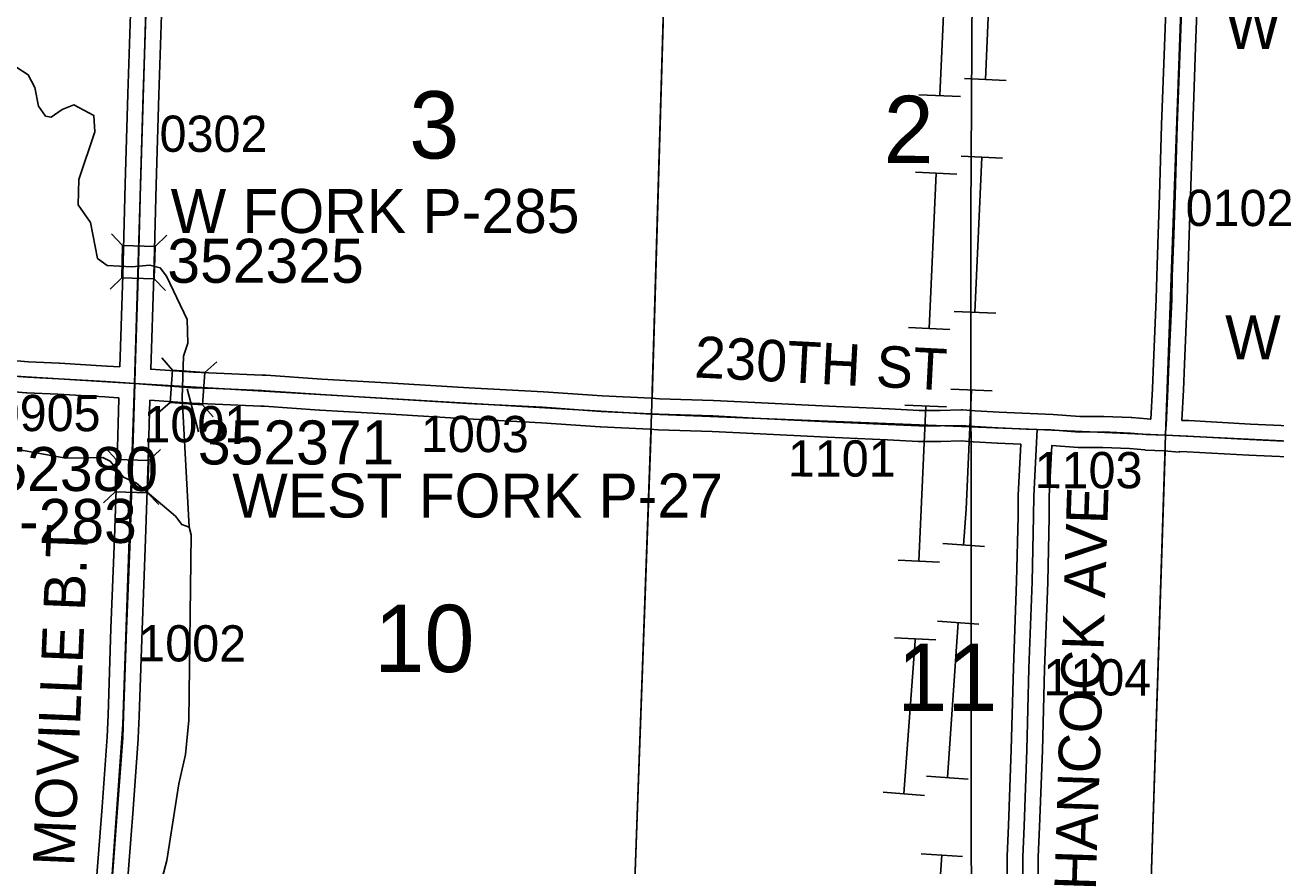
# Model space of a CAD drawing. Extents: x -157.2 to -99.3, y 12.2 to 46.2.
# Drawn here: x -132.064 to -129.648, y 26.708 to 28.332 of the extents above; entities that cross this region are included whole.
import ezdxf

# ---------------------------------------------------------------- set-up
doc = ezdxf.new("R2010")
doc.units = 0
for name, color, linetype in [('tdCoHydroRiver', 7, 'Continuous'), ('tdCoPipe', 7, 'Continuous'), ('tdCoPipe1', 7, 'Continuous'), ('tdCoPipe2', 7, 'Continuous'), ('tdCoSecRdNmbr', 7, 'Continuous'), ('tdCoSecRdTxt', 7, 'Continuous'), ('tdCoSecRteBand', 7, 'Continuous'), ('tdCoSecRteCL', 7, 'Continuous'), ('tdCoSectLine', 7, 'Continuous'), ('tdCoSectLinePart', 7, 'Continuous'), ('tdCoSectNmbr', 7, 'Continuous'), ('tdCoStrucSec', 7, 'Continuous'), ('tdCoStrucSecCoName', 7, 'Continuous'), ('tdCoStrucSecFHWANum', 7, 'Continuous'), ('tdCoSurfAsphalt', 7, 'Continuous'), ('tdCoSurfGravel', 7, 'Continuous')]:
    doc.layers.add(name, color=color, linetype=linetype)

msp = doc.modelspace()

# ---------------------------------------------------------------- linework, layer by layer
at = {"layer": 'tdCoHydroRiver'}
for points in [[(-132.1605, 28.343), (-132.1499, 28.3285), (-132.1501, 28.3222), (-132.1169, 28.2738), (-132.058, 28.2357), (-132.0446, 28.2116), (-132.0378, 28.1751), (-132.0242, 28.1557), (-132.0132, 28.1538), (-131.9922, 28.169), (-131.9698, 28.1778), (-131.931, 28.1576), (-131.9288, 28.126), (-131.96, 28.0337), (-131.9615, 27.9848), (-131.9373, 27.9509), (-131.9236, 27.881), (-131.9051, 27.8678), (-131.8578, 27.8648), (-131.823, 27.8685), (-131.8026, 27.8631), (-131.7905, 27.8469)], [(-131.7905, 27.8469), (-131.751, 27.7635), (-131.7492, 27.7176), (-131.7578, 27.6926), (-131.7602, 27.6121), (-131.7471, 27.3622)], [(-132.2585, 27.5245), (-132.2284, 27.5268), (-132.1943, 27.5084), (-132.1675, 27.506), (-132.1025, 27.5166), (-131.9847, 27.4957), (-131.9136, 27.4967), (-131.8996, 27.49), (-131.8737, 27.4592), (-131.8488, 27.4474), (-131.7733, 27.3835), (-131.7612, 27.3674), (-131.7471, 27.3622)], [(-132.0705, 26.2616), (-132.0544, 26.2722), (-132.0178, 26.3327), (-132.0034, 26.3417), (-131.9608, 26.3404), (-131.9234, 26.3756), (-131.8506, 26.3829), (-131.831, 26.4029), (-131.8196, 26.4704), (-131.8265, 26.5022), (-131.8203, 26.6047), (-131.79, 26.7191), (-131.7667, 26.8668), (-131.7539, 26.9233), (-131.7472, 26.9895), (-131.7428, 27.3478), (-131.7471, 27.3622)]]:
    msp.add_lwpolyline(points, dxfattribs=at)
at = {"layer": 'tdCoPipe'}
msp.add_lwpolyline([(-133.759, 16.6205), (-133.5865, 17.7778), (-133.4655, 18.0471), (-133.3685, 18.1297), (-133.2951, 18.596), (-133.1374, 20.0968), (-132.9167, 20.1674), (-132.8765, 20.8382), (-131.6756, 21.8898), (-131.4423, 22.6481), (-130.9379, 23.6667), (-130.3462, 24.8998), (-130.3405, 25.1948), (-130.2487, 25.3673), (-130.2364, 26.2904), (-130.2373, 27.9658), (-130.2301, 29.1582), (-130.2142, 30.4341), (-130.1913, 32.2243), (-130.16, 33.6013), (-130.1464, 33.8322), (-130.2014, 34.2309), (-130.2039, 34.9469)], dxfattribs=at)
at = {"layer": 'tdCoPipe1'}
for p, q in [((-130.3376, 28.1975), (-130.2575, 28.1939)), ((-130.3444, 28.0476), (-130.2643, 28.044)), ((-130.3579, 27.7479), (-130.2778, 27.7443)), ((-130.3646, 27.5981), (-130.2845, 27.5945)), ((-130.3781, 27.2984), (-130.2981, 27.2948)), ((-130.3849, 27.1485), (-130.3048, 27.1449)), ((-130.4069, 26.8505), (-130.3269, 26.8446))]:
    msp.add_line(p, q, dxfattribs=at)
for points in [[(-130.2841, 28.4954), (-130.2976, 28.1957)], [(-130.3043, 28.0458), (-130.3178, 27.7461)], [(-130.3246, 27.5963), (-130.3381, 27.2966)], [(-130.3448, 27.1467), (-130.345, 27.1429), (-130.3669, 26.8476)]]:
    msp.add_lwpolyline(points, dxfattribs=at)
at = {"layer": 'tdCoPipe2'}
for p, q in [((-130.2495, 28.2285), (-130.1694, 28.225)), ((-130.2562, 28.0787), (-130.1761, 28.0751)), ((-130.2696, 27.779), (-130.1895, 27.7754)), ((-130.2762, 27.6291), (-130.1962, 27.6256)), ((-130.2913, 27.3306), (-130.2114, 27.325)), ((-130.3018, 27.1809), (-130.2219, 27.1753)), ((-130.3228, 26.8817), (-130.2428, 26.8761)), ((-130.3333, 26.732), (-130.2533, 26.7264))]:
    msp.add_line(p, q, dxfattribs=at)
for points in [[(-130.196, 28.5265), (-130.2094, 28.2268)], [(-130.2161, 28.0769), (-130.2295, 27.7772)], [(-130.2362, 27.6274), (-130.2465, 27.3975), (-130.2514, 27.3278)], [(-130.2618, 27.1781), (-130.2828, 26.8789)], [(-130.2933, 26.7292), (-130.3143, 26.43)]]:
    msp.add_lwpolyline(points, dxfattribs=at)
at = {"layer": 'tdCoSecRteBand'}
for points in [[(-129.8899, 27.571), (-129.8868, 27.6302), (-129.885, 27.679), (-129.885, 27.6792), (-129.885, 27.6793), (-129.8796, 27.8031), (-129.8784, 27.847), (-129.8784, 27.8471), (-129.8784, 27.8472), (-129.8757, 27.9281), (-129.8757, 27.9281), (-129.8757, 27.9281), (-129.873, 28.0037), (-129.869, 28.1388), (-129.869, 28.1389), (-129.869, 28.139), (-129.8633, 28.2909), (-129.8577, 28.4479)], [(-129.7977, 28.4458), (-129.8034, 28.2887), (-129.8034, 28.2887), (-129.8034, 28.2887), (-129.8091, 28.1369), (-129.813, 28.0019), (-129.813, 28.0018), (-129.813, 28.0017), (-129.8157, 27.926), (-129.8184, 27.8452), (-129.8197, 27.8012), (-129.8197, 27.801), (-129.8197, 27.8007), (-129.8251, 27.6768), (-129.8268, 27.6279), (-129.8268, 27.6276), (-129.8268, 27.6273), (-129.8299, 27.5686), (-129.8172, 27.5681), (-129.8169, 27.5681), (-129.8167, 27.5681), (-129.6977, 27.5614), (-129.5789, 27.556)], [(-131.881, 27.6718), (-131.8751, 27.8493), (-131.8707, 28.025), (-131.8707, 28.0251), (-131.8707, 28.0251), (-131.8655, 28.1987), (-131.8655, 28.1988), (-131.8655, 28.1989), (-131.8596, 28.3731)], [(-131.7996, 28.3712), (-131.8055, 28.1969), (-131.8107, 28.0234), (-131.8151, 27.8476), (-131.8152, 27.8475), (-131.8152, 27.8474), (-131.8211, 27.6675), (-131.8211, 27.6674), (-131.7383, 27.6616), (-131.6941, 27.6599), (-131.6941, 27.6599), (-131.694, 27.6599), (-131.6058, 27.6562), (-131.5991, 27.6559), (-131.5987, 27.6559), (-131.5983, 27.6559), (-131.4909, 27.6485), (-131.3539, 27.6403), (-131.3539, 27.6403), (-131.3539, 27.6403), (-131.207, 27.6312), (-131.0629, 27.6238), (-131.0627, 27.6238), (-131.0624, 27.6238), (-130.9495, 27.6159), (-130.8544, 27.6113), (-130.8389, 27.6105), (-130.7348, 27.6073), (-130.7345, 27.6073), (-130.7342, 27.6073), (-130.6543, 27.6031), (-130.5116, 27.596), (-130.3956, 27.5908), (-130.3955, 27.5908), (-130.3954, 27.5908), (-130.337, 27.5879), (-130.2964, 27.5879), (-130.2561, 27.5888), (-130.2547, 27.5889), (-130.2533, 27.5888), (-130.2288, 27.5871), (-130.183, 27.5844), (-130.1381, 27.5823), (-130.1381, 27.5826), (-130.1083, 27.5812), (-130.0786, 27.5801), (-130.0786, 27.58), (-130.0267, 27.576), (-129.9823, 27.5763), (-129.9816, 27.5763), (-129.9809, 27.5763), (-129.9281, 27.574), (-129.9274, 27.574), (-129.9267, 27.5739), (-129.8971, 27.5713), (-129.891, 27.5711), (-129.8899, 27.571)], [(-132.1178, 27.6867), (-132.0571, 27.6818), (-131.9978, 27.6791), (-131.9975, 27.6791), (-131.9973, 27.6791), (-131.9058, 27.6736), (-131.9056, 27.6736), (-131.9054, 27.6736), (-131.881, 27.6718)], [(-131.9283, 26.6491), (-131.915, 26.8225), (-131.9052, 26.9576), (-131.9035, 26.9997), (-131.8978, 27.1666), (-131.8978, 27.1666), (-131.8978, 27.1667), (-131.8909, 27.3412), (-131.886, 27.492), (-131.8827, 27.6104), (-131.8826, 27.6118), (-131.884, 27.6119), (-131.9096, 27.6138), (-132.0007, 27.6192), (-132.0604, 27.6219), (-132.0609, 27.6219), (-132.0614, 27.6219), (-132.1224, 27.6268)], [(-130.168, 26.6478), (-130.1672, 26.7263), (-130.1672, 26.7268), (-130.1672, 26.7273), (-130.1647, 26.7864), (-130.1593, 26.9332), (-130.1554, 27.0906), (-130.1554, 27.0908), (-130.1554, 27.091), (-130.149, 27.2577), (-130.1463, 27.3837), (-130.146, 27.4232), (-130.146, 27.4238), (-130.146, 27.4245), (-130.1411, 27.5224), (-130.186, 27.5244), (-130.1861, 27.5245), (-130.1863, 27.5245), (-130.2325, 27.5272), (-130.2326, 27.5272), (-130.2328, 27.5272), (-130.256, 27.5288), (-130.2953, 27.5279), (-130.2957, 27.5279), (-130.296, 27.5279), (-130.3377, 27.5279), (-130.3385, 27.5279), (-130.3392, 27.5279), (-130.3983, 27.5309), (-130.5144, 27.536), (-130.5145, 27.536), (-130.5146, 27.536), (-130.6573, 27.5432), (-130.6574, 27.5432), (-130.6574, 27.5432), (-130.737, 27.5474), (-130.841, 27.5506), (-130.8412, 27.5506), (-130.8415, 27.5506), (-130.8573, 27.5514), (-130.9527, 27.556), (-130.9531, 27.556), (-130.9534, 27.5561), (-131.0663, 27.5639), (-131.2103, 27.5713), (-131.2104, 27.5713), (-131.2106, 27.5713), (-131.3575, 27.5804), (-131.4946, 27.5886), (-131.4947, 27.5886), (-131.4949, 27.5886), (-131.602, 27.596), (-131.6083, 27.5962), (-131.6965, 27.5999), (-131.7411, 27.6016), (-131.7416, 27.6016), (-131.742, 27.6017), (-131.8227, 27.6074), (-131.826, 27.4902), (-131.826, 27.4902), (-131.826, 27.4901), (-131.8309, 27.3392), (-131.8309, 27.3391), (-131.8309, 27.339), (-131.8378, 27.1644), (-131.8435, 26.9976), (-131.8435, 26.9975), (-131.8435, 26.9974), (-131.8453, 26.9547), (-131.8453, 26.9542), (-131.8453, 26.9537), (-131.8552, 26.8181), (-131.8552, 26.8181), (-131.8552, 26.818), (-131.8685, 26.6444)], [(-129.5815, 27.4961), (-129.7006, 27.5015), (-129.7008, 27.5015), (-129.7009, 27.5015), (-129.8198, 27.5082), (-129.8349, 27.5088), (-129.835, 27.5073), (-129.8642, 27.5099), (-129.9002, 27.5114), (-129.9009, 27.5114), (-129.9017, 27.5115), (-129.9313, 27.5141), (-129.9827, 27.5163), (-130.0276, 27.516), (-130.0288, 27.516), (-130.03, 27.5161), (-130.0811, 27.52), (-130.086, 27.4221), (-130.0863, 27.3831), (-130.0863, 27.3829), (-130.0863, 27.3826), (-130.089, 27.2561), (-130.089, 27.2559), (-130.089, 27.2556), (-130.0954, 27.0889), (-130.0993, 26.9315), (-130.0993, 26.9313), (-130.0993, 26.9311), (-130.1048, 26.7841), (-130.1048, 26.7841), (-130.1048, 26.784), (-130.1072, 26.7253), (-130.108, 26.6469)]]:
    msp.add_lwpolyline(points, dxfattribs=at)
at = {"layer": 'tdCoSecRteCL'}
for points in [[(-131.8519, 27.6396), (-131.8511, 27.6684), (-131.8451, 27.8484), (-131.8407, 28.0242), (-131.8355, 28.1978), (-131.8296, 28.3722), (-131.8252, 28.5315), (-131.8239, 28.5927), (-131.8226, 28.6156)], [(-129.8622, 27.5399), (-129.8605, 27.5591), (-129.8568, 27.6289), (-129.8551, 27.678), (-129.8496, 27.802), (-129.8484, 27.8462), (-129.8457, 27.9271), (-129.843, 28.0028), (-129.839, 28.1379), (-129.8334, 28.2898), (-129.8277, 28.4469), (-129.8246, 28.5575)], [(-132.3303, 27.6697), (-132.3084, 27.6688), (-132.2756, 27.6683), (-132.2129, 27.6627), (-132.1202, 27.6568), (-132.059, 27.6518), (-131.9991, 27.6491), (-131.9076, 27.6437), (-131.8519, 27.6396)], [(-131.9254, 25.56), (-131.9223, 25.6659), (-131.9221, 25.8257), (-131.9213, 25.9653), (-131.9263, 26.1113), (-131.9273, 26.1478), (-131.929, 26.2373), (-131.9278, 26.2859), (-131.9258, 26.3135), (-131.9223, 26.3535), (-131.9167, 26.4257), (-131.9115, 26.4889), (-131.8984, 26.6467), (-131.8851, 26.8203), (-131.8752, 26.9559), (-131.8735, 26.9986), (-131.8678, 27.1655), (-131.8609, 27.3401), (-131.856, 27.4911), (-131.8519, 27.6396)], [(-131.8519, 27.6396), (-131.8275, 27.6378), (-131.7399, 27.6316), (-131.6953, 27.6299), (-131.6071, 27.6262), (-131.6003, 27.6259), (-131.4928, 27.6185), (-131.3557, 27.6104), (-131.2087, 27.6013), (-131.0645, 27.5939), (-130.9513, 27.586), (-130.8558, 27.5813), (-130.8401, 27.5806), (-130.7357, 27.5773), (-130.6558, 27.5732), (-130.5131, 27.566), (-130.3969, 27.5608), (-130.3377, 27.5579), (-130.296, 27.5579), (-130.2554, 27.5589), (-130.2307, 27.5571), (-130.1846, 27.5544), (-130.1308, 27.5519), (-130.1096, 27.5512)], [(-130.159, 26.0552), (-130.1597, 26.0718), (-130.1582, 26.1268), (-130.1532, 26.2733), (-130.1471, 26.4139), (-130.1458, 26.4314), (-130.1431, 26.511), (-130.1394, 26.6072), (-130.138, 26.6471), (-130.1372, 26.7261), (-130.1348, 26.7852), (-130.1293, 26.9322), (-130.1254, 27.0898), (-130.119, 27.2568), (-130.1163, 27.3833), (-130.116, 27.423), (-130.1096, 27.5512)], [(-130.1096, 27.5512), (-130.0827, 27.5502), (-130.0277, 27.546), (-129.9821, 27.5463), (-129.9293, 27.5441), (-129.899, 27.5413), (-129.8622, 27.5399)], [(-129.8622, 27.5399), (-129.8184, 27.5381), (-129.6993, 27.5315), (-129.5801, 27.5261), (-129.4813, 27.5221), (-129.3525, 27.5152), (-129.2633, 27.5118), (-129.1326, 27.5041), (-129.012, 27.4967), (-128.9165, 27.4928), (-128.8654, 27.4917)]]:
    msp.add_lwpolyline(points, dxfattribs=at)
at = {"layer": 'tdCoSectLine'}
for points in [[(-131.8522, 27.6396), (-131.8229, 28.6156)], [(-130.8539, 27.5807), (-130.8245, 28.5869)], [(-129.8614, 27.5398), (-129.825, 28.5575)], [(-132.843, 27.6945), (-132.3451, 27.6702), (-131.8522, 27.6396)], [(-131.8988, 26.6467), (-131.875, 26.9821), (-131.8522, 27.6396)], [(-131.8522, 27.6396), (-130.8539, 27.5807)], [(-130.8894, 26.5901), (-130.8539, 27.5807)], [(-130.8539, 27.5807), (-130.11, 27.5512), (-129.8614, 27.5398)], [(-129.894, 26.5431), (-129.8614, 27.5398)], [(-129.8614, 27.5398), (-128.8657, 27.4917)]]:
    msp.add_lwpolyline(points, dxfattribs=at)
at = {"layer": 'tdCoSectLinePart'}
for points in [[(-130.8531, 27.6106), (-130.8254, 28.5569)], [(-130.8894, 26.5901), (-130.855, 27.5506)], [(-129.894, 26.5431), (-129.8624, 27.5099)]]:
    msp.add_lwpolyline(points, dxfattribs=at)
at = {"layer": 'tdCoStrucSec'}
for p, q in [((-131.8754, 27.9062), (-131.8969, 27.9289)), ((-131.8128, 27.9046), (-131.7901, 27.9262)), ((-131.8769, 27.8436), (-131.8996, 27.8221)), ((-131.8144, 27.842), (-131.7928, 27.8194)), ((-131.7793, 27.6657), (-131.7998, 27.6894)), ((-131.7168, 27.6613), (-131.6932, 27.6818)), ((-131.7837, 27.6033), (-131.8073, 27.5828)), ((-131.7212, 27.5989), (-131.7007, 27.5752)), ((-131.8876, 27.4934), (-131.909, 27.5162)), ((-131.825, 27.4913), (-131.8022, 27.5127)), ((-131.8897, 27.4308), (-131.9125, 27.4094)), ((-131.8271, 27.4288), (-131.8057, 27.4059))]:
    msp.add_line(p, q, dxfattribs=at)
for points in [[(-131.8769, 27.8436), (-131.8754, 27.9062), (-131.8128, 27.9046), (-131.8144, 27.842)], [(-131.7793, 27.6657), (-131.7168, 27.6613), (-131.7212, 27.5989), (-131.7837, 27.6033)], [(-131.8897, 27.4308), (-131.8876, 27.4934), (-131.825, 27.4913), (-131.8271, 27.4288)]]:
    msp.add_lwpolyline(points, close=True, dxfattribs=at)
at = {"layer": 'tdCoStrucSecFHWANum'}
msp.add_line((-131.7289, 27.5467), (-131.7507, 27.6296), dxfattribs=at)
at = {"layer": 'tdCoSurfAsphalt'}
msp.add_lwpolyline([(-131.8984, 26.6467), (-131.8851, 26.8203), (-131.8752, 26.9559), (-131.8735, 26.9986), (-131.8678, 27.1655), (-131.8609, 27.3401), (-131.856, 27.4911), (-131.8519, 27.6396), (-131.8511, 27.6684), (-131.8451, 27.8484), (-131.8407, 28.0242), (-131.8355, 28.1978), (-131.8296, 28.3722)], dxfattribs=at)
at = {"layer": 'tdCoSurfGravel'}
for points in [[(-129.8622, 27.5399), (-129.8605, 27.5591), (-129.8568, 27.6289), (-129.8551, 27.678), (-129.8496, 27.802), (-129.8484, 27.8462), (-129.8457, 27.9271), (-129.843, 28.0028), (-129.839, 28.1379), (-129.8334, 28.2898), (-129.8277, 28.4469), (-129.8246, 28.5575)], [(-132.1202, 27.6568), (-132.059, 27.6518), (-131.9991, 27.6491), (-131.9076, 27.6437), (-131.8519, 27.6396), (-131.8275, 27.6378), (-131.7399, 27.6316), (-131.6953, 27.6299), (-131.6071, 27.6262)], [(-131.6071, 27.6262), (-131.6003, 27.6259), (-131.4928, 27.6185), (-131.3557, 27.6104), (-131.2087, 27.6013), (-131.0645, 27.5939), (-130.9513, 27.586), (-130.8558, 27.5813)], [(-130.8558, 27.5813), (-130.8401, 27.5806), (-130.7357, 27.5773), (-130.6558, 27.5732), (-130.5131, 27.566), (-130.3969, 27.5608), (-130.3377, 27.5579), (-130.296, 27.5579), (-130.2554, 27.5589), (-130.2307, 27.5571), (-130.1846, 27.5544), (-130.1308, 27.5519), (-130.1096, 27.5512)], [(-130.159, 26.0552), (-130.1597, 26.0718), (-130.1582, 26.1268), (-130.1532, 26.2733), (-130.1471, 26.4139), (-130.1458, 26.4314), (-130.1431, 26.511), (-130.1394, 26.6072), (-130.138, 26.6471), (-130.1372, 26.7261), (-130.1348, 26.7852), (-130.1293, 26.9322), (-130.1254, 27.0898), (-130.119, 27.2568), (-130.1163, 27.3833), (-130.116, 27.423), (-130.1096, 27.5512)], [(-130.1096, 27.5512), (-130.0827, 27.5502), (-130.0277, 27.546), (-129.9821, 27.5463), (-129.9293, 27.5441), (-129.899, 27.5413), (-129.8622, 27.5399)], [(-129.8622, 27.5399), (-129.8184, 27.5381), (-129.6993, 27.5315), (-129.5801, 27.5261), (-129.4813, 27.5221), (-129.3525, 27.5152), (-129.2633, 27.5118), (-129.1326, 27.5041), (-129.012, 27.4967), (-128.9165, 27.4928), (-128.8654, 27.4917)]]:
    msp.add_lwpolyline(points, dxfattribs=at)

# ---------------------------------------------------------------- texts
at = {"layer": 'tdCoSecRdNmbr'}
for s, rotation, p in [('0302', 359.8998, (-131.8041, 28.0872)), ('0102', 359.9013, (-129.8228, 27.944)), ('0905', 359.8996, (-132.1262, 27.548)), ('1001', 359.8998, (-131.8352, 27.5265)), ('1003', 359.9002, (-131.2994, 27.5075)), ('1101', 359.9008, (-130.5909, 27.4603)), ('1103', 359.9011, (-130.1144, 27.4378)), ('1002', 359.8998, (-131.8452, 27.1033)), ('1104', 359.9011, (-130.0974, 27.0377))]:
    msp.add_text(s, height=0.07, rotation=rotation, dxfattribs=at).set_placement(p)
at = {"layer": 'tdCoSecRdTxt'}
for s, rotation, p in [('230TH ST', 357.0317, (-130.7725, 27.6517)), ('HANCOCK AVE', 88.1639, (-129.9964, 26.6604)), ('MOVILLE B.T', 87.6212, (-131.9689, 26.7068))]:
    msp.add_text(s, height=0.08, rotation=rotation, dxfattribs=at).set_placement(p)
at = {"layer": 'tdCoSectNmbr'}
for s, rotation, p in [('3', 359.9001, (-131.322, 28.0743)), ('2', 359.9009, (-130.4059, 28.0654)), ('10', 359.9001, (-131.3895, 27.0828))]:
    msp.add_text(s, height=0.13, rotation=rotation, dxfattribs=at).set_placement(p)
msp.add_text('11', height=0.13, dxfattribs=at).set_placement((-130.3796, 27.0074))
at = {"layer": 'tdCoStrucSecCoName'}
for s, p in [('WEST FORK P-3', (-129.746, 28.2857)), ('W FORK P-285', (-131.7826, 27.9304)), ('WEST FORK P-35', (-129.7464, 27.6862)), ('WEST FORK P-27', (-131.6636, 27.381)), ('P-283', (-132.1512, 27.3319))]:
    msp.add_text(s, height=0.085, dxfattribs=at).set_placement(p)
at = {"layer": 'tdCoStrucSecFHWANum'}
for s, p in [('352325', (-131.789, 27.8343)), ('352371', (-131.73, 27.4835)), ('352380', (-132.1862, 27.4322))]:
    msp.add_text(s, height=0.085, dxfattribs=at).set_placement(p)

doc.saveas('drawing.dxf')
